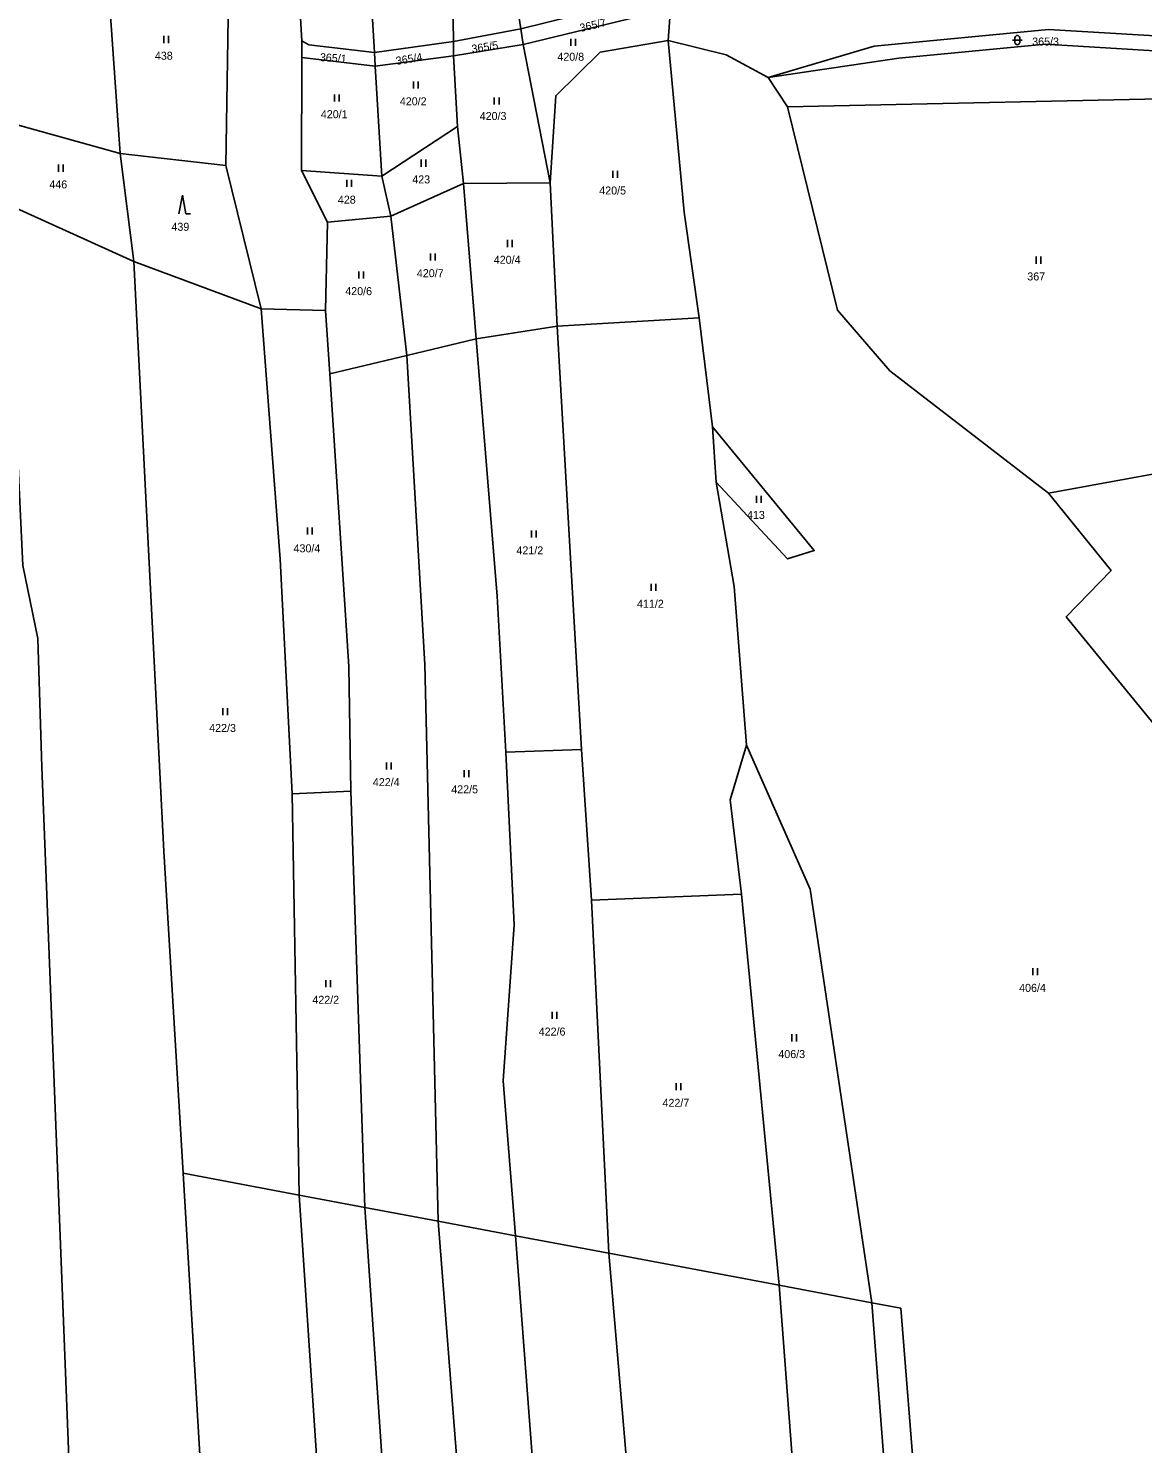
# Model space of a CAD drawing. Extents: x -776734 to -748832, y -1118122 to -976986.
# Drawn here: x -751074.7 to -750837.8, y -1112838.4 to -1112537.7 of the extents above; entities that cross this region are included whole.
import ezdxf

# ---------------------------------------------------------------- set-up
doc = ezdxf.new("R2010")
doc.units = 0
for name, color, linetype in [('KM_Hranice parcel', 7, 'Continuous'), ('KM_Parcelní čísla', 7, 'Continuous'), ('KM_Značky kultur', 7, 'Continuous')]:
    doc.layers.add(name, color=color, linetype=linetype)

msp = doc.modelspace()

# ---------------------------------------------------------------- linework, layer by layer
at = {"layer": 'KM_Hranice parcel'}
for p, q in [((-751059.06, -1112508.6), (-751055.14, -1112564.31)), ((-751032.16, -1112529.99), (-751032.74, -1112566.85)), ((-750969.98, -1112537.82), (-750937.89, -1112529.83)), ((-750969.54, -1112541.17), (-750938.18, -1112533.58)), ((-750938.18, -1112533.58), (-750938.67, -1112540.29)), ((-750984.29, -1112540.47), (-750969.98, -1112537.82)), ((-750969.54, -1112541.17), (-750969.98, -1112537.82)), ((-751016.59, -1112543.87), (-751016.58, -1112540.36)), ((-751001.14, -1112542.84), (-750984.29, -1112540.47)), ((-750984.31, -1112543.52), (-750984.29, -1112540.47)), ((-750984.31, -1112543.52), (-750969.54, -1112541.17)), ((-750963.77, -1112570.56), (-750969.54, -1112541.17)), ((-751016.62, -1112567.87), (-751016.59, -1112543.87)), ((-751016.59, -1112543.87), (-751000.99, -1112545.76)), ((-751000.99, -1112545.76), (-751001.14, -1112542.84)), ((-751000.99, -1112545.76), (-750984.31, -1112543.52)), ((-750999.56, -1112569.11), (-751000.99, -1112545.76)), ((-750983.45, -1112558.55), (-750984.31, -1112543.52)), ((-750917.46, -1112548.14), (-750913.33, -1112554.36)), ((-751055.14, -1112564.31), (-751082.22, -1112556.76)), ((-750999.56, -1112569.11), (-750983.45, -1112558.55)), ((-750983.45, -1112558.55), (-750982.19, -1112570.66)), ((-751032.74, -1112566.85), (-751055.14, -1112564.31)), ((-751055.14, -1112564.31), (-751052.27, -1112587.26)), ((-751032.74, -1112566.85), (-751025.22, -1112597.29)), ((-751011.1, -1112578.86), (-751016.62, -1112567.87)), ((-751016.62, -1112567.87), (-750999.56, -1112569.11)), ((-750999.56, -1112569.11), (-750997.61, -1112577.59)), ((-750982.19, -1112570.66), (-750997.61, -1112577.59)), ((-750982.19, -1112570.66), (-750963.77, -1112570.56)), ((-750982.19, -1112570.66), (-750979.5, -1112603.7)), ((-750962.29, -1112600.96), (-750963.77, -1112570.56)), ((-751052.27, -1112587.26), (-751079.49, -1112574.95)), ((-751011.51, -1112597.62), (-751011.1, -1112578.86)), ((-750997.61, -1112577.59), (-751011.1, -1112578.86)), ((-750994.26, -1112607.2), (-750997.61, -1112577.59)), ((-751052.27, -1112587.26), (-751025.22, -1112597.29)), ((-751025.22, -1112597.29), (-751011.51, -1112597.62)), ((-751010.64, -1112611.08), (-751011.51, -1112597.62)), ((-750932.13, -1112599.18), (-750962.29, -1112600.96)), ((-750929.25, -1112622.38), (-750932.13, -1112599.18)), ((-750962.29, -1112600.96), (-750979.5, -1112603.7)), ((-750962.29, -1112600.96), (-750957.14, -1112690.9)), ((-750994.26, -1112607.2), (-750979.5, -1112603.7)), ((-751010.64, -1112611.08), (-750994.26, -1112607.2)), ((-750928.47, -1112634.12), (-750929.25, -1112622.38)), ((-750857.87, -1112636.49), (-750815.96, -1112628.84)), ((-750973.18, -1112691.48), (-750957.14, -1112690.9)), ((-750957.14, -1112690.9), (-750954.99, -1112722.95)), ((-751006.11, -1112699.8), (-751018.62, -1112700.35)), ((-751018.62, -1112700.35), (-751017.09, -1112785.58)), ((-751003.14, -1112788.21), (-751006.11, -1112699.8)), ((-750954.99, -1112722.95), (-750923.1, -1112721.67)), ((-750951.3, -1112797.95), (-750954.99, -1112722.95)), ((-750923.1, -1112721.67), (-750915.1, -1112804.75)), ((-751041.81, -1112780.94), (-751017.09, -1112785.58)), ((-751003.14, -1112788.21), (-751017.09, -1112785.58)), ((-751017.09, -1112785.58), (-751004.06, -1112981.77)), ((-751003.14, -1112788.21), (-750987.56, -1112791.13)), ((-750987.56, -1112791.13), (-750971.12, -1112794.22)), ((-750971.12, -1112794.22), (-750951.3, -1112797.95)), ((-750951.3, -1112797.95), (-750915.1, -1112804.75)), ((-750915.1, -1112804.75), (-750895.39, -1112808.46))]:
    msp.add_line(p, q, dxfattribs=at)
for points in [[(-751001.14, -1112542.84), (-751004.64, -1112483.93), (-751006.78, -1112459.13), (-751010.5, -1112435.34), (-751018.49, -1112404.92), (-751016.13, -1112385.76), (-751007.22, -1112360.56), (-750997.91, -1112312.96), (-750996.62, -1112274.42)], [(-750984.29, -1112540.47), (-750984.89, -1112504.65), (-750985.01, -1112463.72), (-750996.39, -1112424.82), (-751001.47, -1112403.4), (-751002.48, -1112388.63), (-750990.42, -1112357.85), (-750988.4, -1112350.07), (-750987.37, -1112273.46)], [(-750969.98, -1112537.82), (-750972.15, -1112524.38), (-750963.92, -1112501.38), (-750959.63, -1112482.21), (-750966.51, -1112453.68), (-750972.37, -1112434.17), (-750984.43, -1112399.67), (-750977.21, -1112371.26), (-750973.94, -1112349.16), (-750970.35, -1112273.59)], [(-751016.58, -1112540.36), (-751019.79, -1112484.31), (-751022.44, -1112452.71), (-751025.83, -1112435.01), (-751030.23, -1112415.94), (-751033.29, -1112396.32), (-751031.26, -1112377.6), (-751018.74, -1112340.84), (-751011.07, -1112304.99), (-751006.07, -1112277.58)], [(-750812.58, -1112540.62), (-750857.85, -1112537.96), (-750894.87, -1112541.49), (-750917.46, -1112548.14)], [(-751016.58, -1112540.36), (-751015.07, -1112541.24), (-751001.14, -1112542.84)], [(-750938.67, -1112540.29), (-750953.13, -1112542.74), (-750962.6, -1112552.02), (-750963.77, -1112570.56)], [(-750938.67, -1112540.29), (-750935.27, -1112576.78), (-750932.13, -1112599.18)], [(-750938.67, -1112540.29), (-750926.34, -1112543.32), (-750917.46, -1112548.14)], [(-750917.46, -1112548.14), (-750889.68, -1112544.03), (-750858.48, -1112541.09), (-750812.17, -1112543.93)], [(-750913.33, -1112554.36), (-750820.89, -1112552.4), (-750825.67, -1112570.73), (-750815.96, -1112628.84)], [(-750913.33, -1112554.36), (-750902.68, -1112597.59), (-750891.55, -1112610.47), (-750857.87, -1112636.49)], [(-751079.49, -1112574.95), (-751075.83, -1112651.86), (-751072.7, -1112667.32), (-751071.81, -1112694.66), (-751064.96, -1112870.38), (-751052.31, -1113105.25), (-751056.16, -1113160.93)], [(-751041.81, -1112780.94), (-751045.88, -1112712.5), (-751052.27, -1112587.26)], [(-751025.22, -1112597.29), (-751021.16, -1112650.45), (-751018.62, -1112700.35)], [(-750979.5, -1112603.7), (-750975.04, -1112658.31), (-750973.18, -1112691.48)], [(-750987.56, -1112791.13), (-750990.42, -1112672.86), (-750994.26, -1112607.2)], [(-751006.11, -1112699.8), (-751006.6, -1112673.28), (-751010.64, -1112611.08)], [(-750929.25, -1112622.38), (-750907.63, -1112648.66), (-750913.29, -1112650.41), (-750928.47, -1112634.12)], [(-750922.02, -1112689.98), (-750924.66, -1112656.28), (-750928.47, -1112634.12)], [(-750857.87, -1112636.49), (-750844.53, -1112652.91), (-750854.12, -1112662.74), (-750829.28, -1112693.04), (-750816.66, -1112710.85)], [(-750923.1, -1112721.67), (-750925.54, -1112701.63), (-750922.02, -1112689.98)], [(-750895.39, -1112808.46), (-750908.51, -1112720.58), (-750922.02, -1112689.98)], [(-750971.12, -1112794.22), (-750973.77, -1112761.31), (-750971.42, -1112728.16), (-750973.18, -1112691.48)], [(-751026.07, -1113168.15), (-751023.59, -1113142.74), (-751028.13, -1112997.53), (-751035.55, -1112886.27), (-751041.81, -1112780.94)], [(-750990.69, -1112981.19), (-750991.86, -1112953.8), (-751003.14, -1112788.21)], [(-750975.78, -1113177.46), (-750971.85, -1113141.2), (-750974.7, -1113020.55), (-750983.38, -1112844.52), (-750987.56, -1112791.13)], [(-750958.66, -1113179.11), (-750955.26, -1113118.02), (-750961.51, -1112921.36), (-750971.12, -1112794.22)], [(-750943.68, -1113180.56), (-750937.24, -1113149.09), (-750935.38, -1113114.32), (-750935.39, -1113075.01), (-750937.83, -1113037.6), (-750945.34, -1112867.67), (-750951.3, -1112797.95)], [(-750915.1, -1112804.75), (-750908.23, -1112895.67), (-750904.05, -1112983.53), (-750900.44, -1113127.01), (-750894.78, -1113132.67), (-750896.93, -1113150.91), (-750906.49, -1113192.1)], [(-750895.39, -1112808.46), (-750889.2, -1112809.62), (-750882.83, -1112889.77), (-750841.17, -1112887.57)], [(-750885.04, -1112992.27), (-750888.55, -1112897.79), (-750895.39, -1112808.46)]]:
    msp.add_lwpolyline(points, dxfattribs=at)
at = {"layer": 'KM_Značky kultur'}
for p, q in [((-751045.871, -1112540.82), (-751045.871, -1112539.32)), ((-751044.87, -1112540.82), (-751044.87, -1112539.32)), ((-750864.971, -1112539.691), (-750864.971, -1112540.692)), ((-750863.969, -1112540.692), (-750863.969, -1112539.691)), ((-750959.361, -1112541.4), (-750959.361, -1112539.9)), ((-750958.36, -1112541.4), (-750958.36, -1112539.9)), ((-750865.471, -1112540.191), (-750863.469, -1112540.191)), ((-751009.631, -1112553.24), (-751009.631, -1112551.74)), ((-751008.63, -1112553.24), (-751008.63, -1112551.74)), ((-750992.841, -1112550.5), (-750992.841, -1112549)), ((-750991.84, -1112550.5), (-750991.84, -1112549)), ((-750975.641, -1112553.88), (-750975.641, -1112552.38)), ((-750974.64, -1112553.88), (-750974.64, -1112552.38)), ((-751068.311, -1112568.16), (-751068.311, -1112566.66)), ((-751067.31, -1112568.16), (-751067.31, -1112566.66)), ((-750991.171, -1112567.1), (-750991.171, -1112565.6)), ((-750990.17, -1112567.1), (-750990.17, -1112565.6)), ((-750950.451, -1112569.45), (-750950.451, -1112567.95)), ((-750949.45, -1112569.45), (-750949.45, -1112567.95)), ((-751006.971, -1112571.4), (-751006.971, -1112569.9)), ((-751005.97, -1112571.4), (-751005.97, -1112569.9)), ((-751041.95, -1112573.12), (-751042.7, -1112577.12)), ((-751041.2, -1112577.12), (-751041.95, -1112573.12)), ((-751041.2, -1112577.12), (-751040.204, -1112577.12)), ((-750972.871, -1112584.17), (-750972.871, -1112582.67)), ((-750971.87, -1112584.17), (-750971.87, -1112582.67)), ((-750989.221, -1112587.02), (-750989.221, -1112585.52)), ((-750988.22, -1112587.02), (-750988.22, -1112585.52)), ((-750860.441, -1112587.71), (-750860.441, -1112586.21)), ((-750859.44, -1112587.71), (-750859.44, -1112586.21)), ((-751004.441, -1112590.84), (-751004.441, -1112589.34)), ((-751003.44, -1112590.84), (-751003.44, -1112589.34)), ((-750919.931, -1112638.54), (-750919.931, -1112637.04)), ((-750918.93, -1112638.54), (-750918.93, -1112637.04)), ((-751015.331, -1112645.25), (-751015.331, -1112643.75)), ((-751014.33, -1112645.25), (-751014.33, -1112643.75)), ((-750967.761, -1112645.87), (-750967.761, -1112644.37)), ((-750966.76, -1112645.87), (-750966.76, -1112644.37)), ((-750942.331, -1112657.22), (-750942.331, -1112655.72)), ((-750941.33, -1112657.22), (-750941.33, -1112655.72)), ((-751033.361, -1112683.64), (-751033.361, -1112682.14)), ((-751032.36, -1112683.64), (-751032.36, -1112682.14)), ((-750998.581, -1112695.15), (-750998.581, -1112693.65)), ((-750997.58, -1112695.15), (-750997.58, -1112693.65)), ((-750982.061, -1112696.83), (-750982.061, -1112695.33)), ((-750981.06, -1112696.83), (-750981.06, -1112695.33)), ((-750861.201, -1112738.86), (-750861.201, -1112737.36)), ((-750860.2, -1112738.86), (-750860.2, -1112737.36)), ((-751011.431, -1112741.39), (-751011.431, -1112739.89)), ((-751010.43, -1112741.39), (-751010.43, -1112739.89)), ((-750963.321, -1112748.15), (-750963.321, -1112746.65)), ((-750962.32, -1112748.15), (-750962.32, -1112746.65)), ((-750912.381, -1112752.93), (-750912.381, -1112751.43)), ((-750911.38, -1112752.93), (-750911.38, -1112751.43)), ((-750937.001, -1112763.28), (-750937.001, -1112761.78)), ((-750936, -1112763.28), (-750936, -1112761.78))]:
    msp.add_line(p, q, dxfattribs=at)
for centre, start, end in [((-750864.47, -1112539.6909), 0, 180), ((-750864.47, -1112540.6909), 180, 359.987886)]:
    msp.add_arc(centre, 0.5, start, end, dxfattribs=at)

# ---------------------------------------------------------------- texts
at = {"layer": 'KM_Parcelní čísla'}
for s, rotation, p in [('365/7', 13, (-750957.282, -1112538.48)), ('365/5', 9, (-750980.334, -1112542.935)), ('365/1', 356, (-751012.769, -1112544.647)), ('365/4', 9, (-750996.434, -1112545.475))]:
    msp.add_text(s, height=1.7, rotation=rotation, dxfattribs=at).set_placement(p)
for s, p in [('365/3', (-750861.308, -1112541.36)), ('438', (-751047.795, -1112544.37)), ('420/8', (-750962.238, -1112544.59)), ('420/2', (-750995.728, -1112554.05)), ('420/1', (-751012.518, -1112556.79)), ('420/3', (-750978.748, -1112557.18)), ('423', (-750993.085, -1112570.65)), ('446', (-751070.225, -1112571.71)), ('420/5', (-750953.338, -1112573)), ('428', (-751008.895, -1112574.95)), ('439', (-751044.275, -1112580.71)), ('420/4', (-750975.758, -1112587.72)), ('420/7', (-750992.108, -1112590.57)), ('367', (-750862.355, -1112591.26)), ('420/6', (-751007.328, -1112594.39)), ('413', (-750921.935, -1112641.93)), ('430/4', (-751018.318, -1112649.03)), ('421/2', (-750970.938, -1112649.46)), ('411/2', (-750945.308, -1112660.81)), ('422/3', (-751036.248, -1112687.19)), ('422/4', (-751001.468, -1112698.7)), ('422/5', (-750984.798, -1112700.23)), ('406/4', (-750864.088, -1112742.41)), ('422/2', (-751014.318, -1112744.94)), ('422/6', (-750966.208, -1112751.7)), ('406/3', (-750915.268, -1112756.48)), ('422/7', (-750939.888, -1112766.83))]:
    msp.add_text(s, height=1.7, dxfattribs=at).set_placement(p)

doc.saveas('drawing.dxf')
